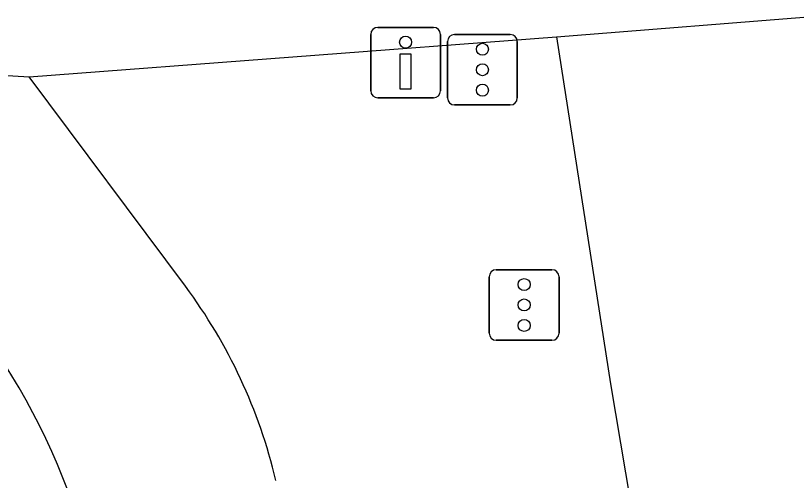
# Model space of a CAD drawing. Extents: x 160557 to 161245, y 385330 to 386505.
# Drawn here: x 161043.74 to 161054.82, y 386445.03 to 386451.62 of the extents above; entities that cross this region are included whole.
import ezdxf

# ---------------------------------------------------------------- set-up
doc = ezdxf.new("R2010")
doc.units = 0
for name, color, linetype in [('IMGEO_Drukknoppaal', 7, 'Continuous'), ('IMGEO_Fietspad_gesloten', 7, 'Continuous'), ('IMGEO_Rijbaan_regionaal_gesloten', 7, 'Continuous'), ('IMGEO_Verkeersregelinstallatiepaal', 7, 'Continuous')]:
    doc.layers.add(name, color=color, linetype=linetype)

msp = doc.modelspace()

# ---------------------------------------------------------------- linework, layer by layer
at = {"layer": 'IMGEO_Drukknoppaal'}
for p, q in [((161048.879, 386451.45), (161049.669, 386451.45)), ((161049.669, 386451.45), (161048.879, 386451.45)), ((161048.779, 386450.55), (161048.779, 386451.35)), ((161048.779, 386451.35), (161048.779, 386450.55)), ((161049.769, 386451.35), (161049.769, 386450.55)), ((161049.769, 386450.55), (161049.769, 386451.35)), ((161049.669, 386450.45), (161048.879, 386450.45)), ((161048.879, 386450.45), (161049.669, 386450.45))]:
    msp.add_line(p, q, dxfattribs=at)
msp.add_lwpolyline([(161049.349, 386451.075), (161049.349, 386450.575), (161049.199, 386450.575), (161049.199, 386451.075), (161049.349, 386451.075)], dxfattribs=at)
msp.add_circle((161049.274, 386451.24), 0.085, dxfattribs=at)
for centre, start, end in [((161048.879, 386451.35), 90, 180), ((161048.879, 386451.35), 90, 180), ((161049.669, 386451.35), 0, 90), ((161049.669, 386451.35), 360, 90), ((161048.879, 386450.55), 180, 270), ((161048.879, 386450.55), 180, 270), ((161049.669, 386450.55), 270, 0), ((161049.669, 386450.55), 270, 0)]:
    msp.add_arc(centre, 0.1, start, end, dxfattribs=at)
at = {"layer": 'IMGEO_Fietspad_gesloten'}
for points in [[(161043.931, 386450.747), (161051.415, 386451.317)], [(161035.705, 386451.213), (161036.175, 386451.219), (161043.931, 386450.747)], [(161046.15, 386447.779), (161043.931, 386450.747)]]:
    msp.add_lwpolyline(points, dxfattribs=at)
for centre, radius, start, end in [((161035.309, 386441.416), 9.805, 12.1721, 87.6853), ((161040.075, 386443.272), 7.564, 13.4048, 36.5697)]:
    msp.add_arc(centre, radius, start, end, dxfattribs=at)
at = {"layer": 'IMGEO_Rijbaan_regionaal_gesloten'}
for points in [[(161051.415, 386451.317), (161055.221, 386451.616)], [(161051.415, 386451.317), (161052.183, 386446.396), (161052.683, 386443.422), (161053.876, 386434.872)]]:
    msp.add_lwpolyline(points, dxfattribs=at)
at = {"layer": 'IMGEO_Verkeersregelinstallatiepaal'}
for p, q in [((161049.969, 386451.349), (161050.759, 386451.349)), ((161050.759, 386451.349), (161049.969, 386451.349)), ((161049.869, 386450.449), (161049.869, 386451.249)), ((161049.869, 386451.249), (161049.869, 386450.449)), ((161050.859, 386451.249), (161050.859, 386450.449)), ((161050.859, 386450.449), (161050.859, 386451.249)), ((161050.759, 386450.349), (161049.969, 386450.349)), ((161049.969, 386450.349), (161050.759, 386450.349)), ((161050.561, 386448.013), (161051.351, 386448.013)), ((161051.351, 386448.013), (161050.561, 386448.013)), ((161050.461, 386447.113), (161050.461, 386447.913)), ((161050.461, 386447.913), (161050.461, 386447.113)), ((161051.451, 386447.913), (161051.451, 386447.113)), ((161051.451, 386447.113), (161051.451, 386447.913)), ((161051.351, 386447.013), (161050.561, 386447.013)), ((161050.561, 386447.013), (161051.351, 386447.013))]:
    msp.add_line(p, q, dxfattribs=at)
for centre in [(161050.364, 386451.139), (161050.364, 386450.849), (161050.364, 386450.559), (161050.956, 386447.803), (161050.956, 386447.513), (161050.956, 386447.223)]:
    msp.add_circle(centre, 0.085, dxfattribs=at)
for centre, start, end in [((161049.969, 386451.249), 90, 180), ((161049.969, 386451.249), 90, 180), ((161050.759, 386451.249), 0, 90), ((161050.759, 386451.249), 360, 90), ((161049.969, 386450.449), 180, 270), ((161049.969, 386450.449), 180, 270), ((161050.759, 386450.449), 270, 0), ((161050.759, 386450.449), 270, 0), ((161050.561, 386447.913), 90, 180), ((161050.561, 386447.913), 90, 180), ((161051.351, 386447.913), 0, 90), ((161051.351, 386447.913), 360, 90), ((161050.561, 386447.113), 180, 270), ((161050.561, 386447.113), 180, 270), ((161051.351, 386447.113), 270, 0), ((161051.351, 386447.113), 270, 0)]:
    msp.add_arc(centre, 0.1, start, end, dxfattribs=at)

doc.saveas('drawing.dxf')
